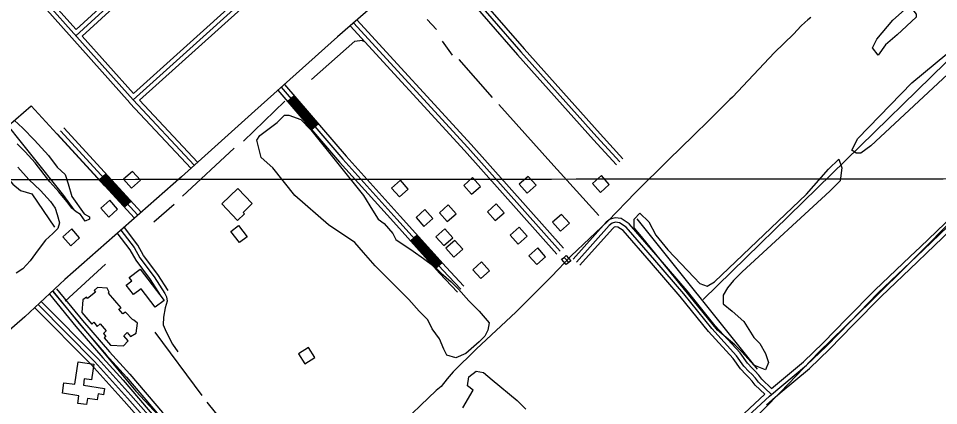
# Model space of a CAD drawing. Extents: x 3297772 to 3335630, y 634068 to 659439.
# Drawn here: x 3307569 to 3310660, y 641721 to 643022 of the extents above; entities that cross this region are included whole.
import ezdxf

# ---------------------------------------------------------------- set-up
doc = ezdxf.new("R2010")
doc.units = 0
for name, color, linetype in [('V-BLDG-OTLN', 7, 'Continuous'), ('V-BRDG-OTLN', 7, 'Continuous'), ('V-DTCH-CNTR', 7, 'Continuous'), ('V-GRID-MAJR', 7, 'Continuous'), ('V-ROAD-CNTR', 7, 'Continuous'), ('V-SITE-VEGE', 7, 'Continuous'), ('V-TOPO-SHOR', 7, 'Continuous')]:
    doc.layers.add(name, color=color, linetype=linetype)

msp = doc.modelspace()

# ---------------------------------------------------------------- linework, layer by layer
at = {"layer": 'V-BLDG-OTLN'}
for points in [[(3307948.740065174, 642451.396070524), (3307978.730005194, 642477.864017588), (3307952.2620581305, 642507.8549576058), (3307922.27211811, 642481.387010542)], [(3308822.002318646, 642451.83806964), (3308848.584265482, 642421.9481294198), (3308878.473205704, 642448.5310762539), (3308851.8912588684, 642478.420016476)], [(3309121.275720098, 642457.2870587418), (3309094.813773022, 642487.28299875), (3309064.8178330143, 642460.8210516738), (3309091.2797800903, 642430.825111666)], [(3309251.5564595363, 642464.620044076), (3309278.070406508, 642434.670103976), (3309308.020346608, 642461.185050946), (3309281.5053996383, 642491.1339910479)], [(3309553.8018550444, 642463.701045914), (3309527.235908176, 642493.6049861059), (3309497.3319679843, 642467.0400392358), (3309523.896914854, 642437.135099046)], [(3308306.0893504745, 642450.49807232), (3308251.582459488, 642398.8201756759), (3308304.643353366, 642342.854287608), (3308327.8763069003, 642364.881243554), (3308323.214316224, 642369.799233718), (3308354.48625368, 642399.4421744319)], [(3307872.0582185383, 642354.3842645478), (3307902.048158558, 642380.852211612), (3307875.580211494, 642410.8431516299), (3307845.590271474, 642384.375204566)], [(3308904.633153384, 642352.9402674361), (3308931.21510022, 642323.0503272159), (3308961.104040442, 642349.63327405), (3308934.522093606, 642379.5222142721)], [(3308983.1079964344, 642368.835235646), (3309009.68994327, 642338.945295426), (3309039.578883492, 642365.52824226), (3309012.996936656, 642395.417182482)], [(3309200.605561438, 642368.9102354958), (3309174.143614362, 642398.906175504), (3309144.1476743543, 642372.444228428), (3309170.6096214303, 642342.44828842)], [(3309363.477235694, 642337.0202992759), (3309389.991182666, 642307.0703591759), (3309419.941122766, 642333.585306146), (3309393.426175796, 642363.5342462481)], [(3307744.221474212, 642258.1744569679), (3307774.2114142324, 642284.642404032), (3307747.743467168, 642314.6333440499), (3307717.753527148, 642288.1653969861)], [(3308311.6873392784, 642268.440436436), (3308282.258398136, 642306.425360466), (3308308.1163464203, 642326.4593203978), (3308337.5452875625, 642288.474396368)], [(3308971.6050194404, 642288.3773965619), (3308998.1869662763, 642258.487456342), (3309028.075906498, 642285.0704031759), (3309001.493959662, 642314.9593433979)], [(3309277.790407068, 642290.215392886), (3309251.3284599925, 642320.2113328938), (3309221.3325199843, 642293.749385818), (3309247.7944670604, 642263.7534458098)], [(3309005.045952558, 642249.594474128), (3309031.627899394, 642219.7045339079), (3309061.516839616, 642246.287480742), (3309034.93489278, 642276.1764209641)], [(3309339.9752826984, 642221.0085312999), (3309313.513335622, 642251.004471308), (3309283.517395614, 642224.542524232), (3309309.97934269, 642194.546584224)], [(3309095.13477238, 642177.2366188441), (3309121.716719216, 642147.3466786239), (3309151.6056594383, 642173.929625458), (3309125.023712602, 642203.8185656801)], [(3307977.1720083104, 642179.4046145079), (3308057.894846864, 642074.4768243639), (3308028.274906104, 642051.689869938), (3307980.699001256, 642113.531746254), (3307955.2370521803, 642093.9437854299), (3307931.074100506, 642125.3527226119), (3307949.68706328, 642139.671693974), (3307940.7040812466, 642151.34867062)], [(3307781.511399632, 642033.6019061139), (3307815.236332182, 641994.9669833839), (3307822.574317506, 642000.9349714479), (3307833.218296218, 641986.665999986), (3307843.5062756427, 641995.96398139), (3307863.300236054, 641971.6910299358), (3307854.2822540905, 641963.412046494), (3307862.298238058, 641952.8180676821), (3307857.0702485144, 641949.025075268), (3307878.59720546, 641923.492126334), (3307921.6241194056, 641921.7121298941), (3307936.9510887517, 641937.9420974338), (3307922.9771167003, 641955.1610629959), (3307934.2310941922, 641966.7580398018), (3307945.44207177, 641952.78406775), (3307964.698033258, 641964.217044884), (3307969.045024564, 641998.1389770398), (3307956.18705028, 642007.6599579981), (3307952.154058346, 642009.884953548), (3307928.778105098, 642034.8189036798), (3307919.71712322, 642029.3969145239), (3307906.4901496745, 642044.4838843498), (3307913.7031352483, 642049.305874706), (3307870.81722102, 642098.6607759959), (3307873.904214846, 642102.420768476), (3307866.7162292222, 642114.8837435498), (3307834.2542941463, 642117.1097390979), (3307822.968316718, 642107.6537580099), (3307828.05230655, 642102.016769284), (3307801.0913604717, 642080.467812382), (3307797.8763669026, 642085.2768027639), (3307784.878392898, 642075.652822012)], [(3308509.579943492, 641894.8191836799), (3308531.263900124, 641861.2052509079), (3308564.8768328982, 641882.8892075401), (3308543.192876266, 641916.5021403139)], [(3307821.835318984, 641860.210252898), (3307813.925334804, 641806.8053597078), (3307789.935382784, 641810.358352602), (3307786.803389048, 641789.2083949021), (3307858.18224629, 641778.6384160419), (3307854.979252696, 641757.0104592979), (3307836.2592901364, 641759.782453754), (3307833.3022960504, 641739.8124936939), (3307800.9913606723, 641744.5964841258), (3307797.931366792, 641723.9285254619), (3307768.321426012, 641728.3125166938), (3307772.108418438, 641753.892465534), (3307716.3525299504, 641762.1464490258), (3307721.61751942, 641797.7093778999), (3307758.1644463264, 641792.298388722), (3307769.369423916, 641867.9782373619)]]:
    msp.add_lwpolyline(points, close=True, dxfattribs=at)
at = {"layer": 'V-BRDG-OTLN'}
msp.add_line((3309417.559, 642201.876), (3309402.009, 642218.9500000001), dxfattribs=at)
msp.add_lwpolyline([(3309409.4020000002, 642224.809), (3309424.383, 642207.827), (3309417.559, 642201.876), (3309409.037, 642194.439), (3309393.7430000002, 642212.3960000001), (3309402.007, 642218.9500000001)], close=True, dxfattribs=at)
at = {"layer": 'V-DTCH-CNTR'}
msp.add_lwpolyline([(3308957.754, 640593.057), (3309091.948, 640721.26), (3309232.25, 640858.232), (3309394.298, 641017.683), (3309511.702, 641141.667), (3309650.738, 641278.654), (3309762.397, 641397.6510000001), (3309894.694, 641525.558), (3310014.934, 641649.192), (3310130.048, 641766.567), (3310257.989, 641899.898), (3310432.169, 642070.259), (3310569.94, 642206.946), (3310731.079, 642369.568), (3310872.2970000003, 642504.003), (3311008.5870000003, 642622.705), (3311079.765, 642684.704), (3311279.259, 642883.466)], dxfattribs=at)
at = {"layer": 'V-GRID-MAJR'}
msp.add_spline([(3301879.038, 642477.1950000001), (3307140.4620000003, 642480.638), (3312401.887, 642484.8470000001), (3317663.311, 642489.822), (3322924.734, 642495.561), (3328186.156, 642502.066), (3333447.577, 642509.336), (3333447.578, 642509.336)], degree=3, dxfattribs=at)
at = {"layer": 'V-ROAD-CNTR'}
for p, q in [((3308495.334971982, 642762.495448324), (3308472.5880174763, 642742.9374874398)), ((3308576.8288089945, 642667.7126378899), (3308554.0808544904, 642648.1546770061)), ((3307840.41228183, 642479.440014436), (3307862.513237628, 642499.7269738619)), ((3307924.941112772, 642387.354198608), (3307947.0420685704, 642407.6411580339)), ((3308908.6701453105, 642294.1433850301), (3308886.31519002, 642274.135425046)), ((3308992.0329785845, 642201.000571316), (3308969.679023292, 642180.99361133))]:
    msp.add_line(p, q, dxfattribs=at)
for points in [[(3306228.45550575, 644982.986007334), (3306438.47508571, 644641.7706897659), (3306534.43489379, 644486.9559993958), (3306623.266716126, 644363.378246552), (3306974.6880132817, 643916.6131400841), (3307244.0744745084, 643559.7898537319), (3307330.34830196, 643458.7140558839), (3307470.1530223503, 643289.97139337), (3307953.65705534, 642747.9184774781)], [(3306389.204184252, 644693.2035869), (3306425.713111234, 644633.8877055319), (3306521.955918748, 644478.6170160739), (3306611.2767401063, 644354.3592645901), (3306962.806037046, 643907.456158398), (3307232.37349791, 643550.392872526), (3307318.86832492, 643449.059075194), (3307458.7770451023, 643280.190412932), (3307942.463077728, 642737.933497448)], [(3309326.39930985, 643570.33083265), (3309165.342631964, 643430.4151124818), (3309003.4169558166, 643283.0514072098), (3308917.479127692, 643202.475568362), (3308786.822389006, 643087.6877979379), (3308640.906680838, 642960.14705302), (3308363.310236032, 642711.878549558), (3308116.719729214, 642490.0079933)], [(3308314.277334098, 643470.192032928), (3307761.770439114, 642963.0410472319)], [(3308292.990376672, 643471.0130312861), (3307762.8364369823, 642984.3810045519)], [(3308313.463335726, 643449.083075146), (3307782.808397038, 642961.991049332)], [(3308515.6269313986, 643254.514464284), (3307953.65705534, 642747.9184774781)], [(3308494.2469741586, 643255.4364624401), (3307954.8140530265, 642769.1564350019)], [(3308953.038056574, 643236.6125000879), (3309245.06447252, 642899.880173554), (3309501.3379599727, 642614.176744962), (3309577.634807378, 642530.286912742)], [(3308964.37003391, 643246.440480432), (3309256.31445002, 642909.8021537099), (3309512.4699377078, 642624.230724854), (3309588.731785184, 642540.3788925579)], [(3308975.702011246, 643256.2684607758), (3309267.5644275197, 642919.7241338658), (3309523.6019154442, 642634.284704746), (3309599.82876299, 642550.4708723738)], [(3308514.721933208, 643233.503506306), (3307975.0630125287, 642747.0204792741)], [(3307590.754781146, 643177.300618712), (3307762.835436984, 642984.3810045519)], [(3309377.626207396, 642229.82351367), (3309067.167828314, 642578.490816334), (3308683.20059625, 642996.6249800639)], [(3309388.82918499, 642239.7984937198), (3309078.2938060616, 642588.551796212), (3308694.248574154, 643006.7709597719)], [(3309400.0321625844, 642249.7734737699), (3309089.41978381, 642598.6127760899), (3308705.2965520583, 643016.9169394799)], [(3307782.8073970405, 642961.991049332), (3307954.813053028, 642769.1564350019)], [(3308439.9900826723, 642780.8504116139), (3308647.7736671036, 642539.183894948), (3308829.331303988, 642337.8052977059), (3308983.608995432, 642165.4286424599), (3309043.700875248, 642101.7577698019)], [(3308451.364059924, 642790.629392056), (3308659.032644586, 642549.0968751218), (3308840.4902816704, 642347.829277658), (3308994.653973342, 642175.5796221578), (3309054.6098534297, 642112.0537492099)], [(3308462.7380371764, 642800.408372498), (3308670.2916220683, 642559.0098552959), (3308851.6492593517, 642357.8532576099), (3309005.6989512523, 642185.730601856), (3309065.518831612, 642122.3497286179)], [(3307953.65705534, 642747.9184774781), (3308159.598643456, 642528.3429166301)], [(3307964.8510329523, 642757.90245751), (3307964.8510329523, 642757.9034575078)], [(3307975.0630125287, 642747.0204792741), (3308170.5396215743, 642538.6038961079)], [(3308474.863012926, 642744.8934835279), (3308556.3568499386, 642650.110673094)], [(3308477.138008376, 642746.8484796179), (3308558.6318453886, 642652.065669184)], [(3308479.412003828, 642748.8044757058), (3308560.90584084, 642654.021665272)], [(3308481.686999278, 642750.7604717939), (3308563.1808362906, 642655.97766136)], [(3308483.961994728, 642752.7164678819), (3308565.4558317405, 642657.9336574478)], [(3308486.236990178, 642754.6724639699), (3308567.7308271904, 642659.8896535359)], [(3308488.5119856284, 642756.628460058), (3308570.0058226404, 642661.8456496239)], [(3308490.78598108, 642758.584456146), (3308572.2798180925, 642663.8016457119)], [(3308493.06097653, 642760.5394522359), (3308574.5548135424, 642665.7566418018)], [(3307942.716077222, 642737.657498), (3308148.657665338, 642518.081937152)], [(3310564.2668341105, 642221.4695303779), (3310599.3987638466, 642254.882463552), (3310789.5743834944, 642437.387098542), (3310957.8480469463, 642601.971769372), (3311041.99087866, 642690.4035925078)], [(3307980.853000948, 642370.806231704), (3307720.945520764, 642653.9516654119)], [(3310589.2767840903, 642203.8535656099), (3310620.122722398, 642233.1905069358), (3310810.4483417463, 642415.841141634), (3310979.210004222, 642580.901811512), (3311064.4218337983, 642670.4576324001)], [(3307958.7530451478, 642350.5202722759), (3307698.845564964, 642633.6657059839)], [(3307969.8030230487, 642360.6632519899), (3307709.8955428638, 642643.8086856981)], [(3307942.6220774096, 642403.584166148), (3307858.0932464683, 642495.669981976)], [(3307944.8320729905, 642405.6131620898), (3307860.3032420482, 642497.6989779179)], [(3308116.719729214, 642490.0079933), (3307724.5515135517, 642144.7446838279), (3307589.7307831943, 642019.0009353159), (3307424.8911128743, 641875.5202222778), (3307323.864314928, 641782.4284084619), (3307030.186902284, 641523.86492559), (3306924.372113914, 641426.13012106), (3306674.841612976, 641205.2315628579), (3306263.0984364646, 640837.17629897), (3305975.248012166, 640580.558812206), (3305595.155772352, 640245.123483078), (3305273.533415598, 639954.4260644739), (3304850.07326252, 639577.0518192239), (3304709.0825445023, 639452.428068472)], [(3307927.15210835, 642389.38319455), (3307842.623277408, 642481.4690103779)], [(3307929.36210393, 642391.4121904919), (3307844.8332729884, 642483.49800632)], [(3307931.57209951, 642393.441186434), (3307847.043268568, 642485.5270022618)], [(3307933.78209509, 642395.4691823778), (3307849.253264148, 642487.5549982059)], [(3307935.9920906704, 642397.4981783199), (3307851.463259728, 642489.5839941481)], [(3307938.2020862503, 642399.5271742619), (3307853.673255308, 642491.6129900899)], [(3307940.41208183, 642401.5551702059), (3307855.883250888, 642493.640986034)], [(3309948.877064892, 641619.6607339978), (3310092.01277862, 641752.958467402), (3310216.601529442, 641856.11926108), (3310283.2033962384, 641920.5501322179), (3310362.9672367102, 642002.607968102), (3310456.526049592, 642098.3017767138), (3310609.760743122, 642244.036485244), (3310800.0113626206, 642426.6141200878)], [(3310099.1197644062, 641778.3174166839), (3310066.6878292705, 641809.146355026), (3310056.60284944, 641822.496328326), (3310042.85287694, 641837.1852989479), (3310033.629895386, 641845.995281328), (3310018.0259265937, 641862.99424733), (3309993.0809764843, 641897.891177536), (3309909.5651435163, 641989.23899484), (3309815.3693319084, 642106.357760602), (3309718.1915262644, 642219.2665347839), (3309620.0677225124, 642331.7403098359), (3309593.815775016, 642349.5342742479), (3309573.935814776, 642351.980269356), (3309556.9238488, 642347.564278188), (3309543.5938754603, 642336.7622997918), (3309432.648097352, 642213.220546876)], [(3307912.93713678, 642310.5983521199), (3307957.0770485, 642252.1024691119), (3307976.60200945, 642217.2535388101), (3308024.5649135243, 642153.2616667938), (3308060.4058418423, 642097.3727785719), (3308065.99683066, 642086.599800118), (3308068.364825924, 642071.6358300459), (3308062.123838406, 642049.68387395), (3308056.022850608, 642018.4499364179), (3308055.1288523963, 641992.435988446), (3308064.913832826, 641968.7270358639), (3308086.54178957, 641927.0521192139), (3308104.3507539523, 641901.7491698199)], [(3308071.3972078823, 642108.01925279), (3308036.895888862, 642161.819649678), (3307989.20198425, 642225.4535224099), (3307969.665023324, 642260.3234526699), (3307924.911112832, 642319.63333405)], [(3310098.43276578, 641758.2744567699), (3310055.4608517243, 641799.122375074), (3310045.110872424, 641812.823347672), (3310032.1888982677, 641826.628320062), (3310022.91291682, 641835.4893023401), (3310006.355949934, 641853.525266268), (3309981.4019998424, 641888.4351964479), (3309898.174166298, 641979.468014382), (3309803.837354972, 642096.761779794), (3309706.855548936, 642209.44355443), (3309610.0427425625, 642320.4143324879), (3309588.39378586, 642335.0883031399), (3309574.9398127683, 642336.74329983), (3309563.840834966, 642333.8623055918), (3309553.960854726, 642325.856321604), (3309443.808075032, 642203.1985669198)], [(3310076.1898102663, 641758.7214558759), (3310044.233874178, 641789.0983951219), (3310033.618895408, 641803.150367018), (3310021.5249195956, 641816.071341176), (3310012.1959382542, 641824.9833233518), (3309994.6859732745, 641844.0562852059), (3309969.7230232, 641878.9792153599), (3309886.78318908, 641969.6970339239), (3309792.305378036, 642087.165798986), (3309695.519571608, 642199.620574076), (3309600.0177626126, 642309.08835514), (3309582.9717967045, 642320.642332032), (3309575.94381076, 642321.506330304), (3309570.757821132, 642320.1603329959), (3309564.327833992, 642314.950343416), (3309454.968052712, 642193.1765869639)], [(3308046.3003371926, 642091.5823765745), (3308012.2339381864, 642144.70368391), (3307964.0020346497, 642209.0535552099), (3307944.489073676, 642243.881485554), (3307900.963160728, 642301.5633701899)], [(3308890.787181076, 642278.137417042), (3308974.15001435, 642184.994603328)], [(3308893.022176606, 642280.13841304), (3308976.38500988, 642186.9955993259)], [(3308895.2581721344, 642282.1384090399), (3308978.6210054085, 642188.995595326)], [(3308897.493167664, 642284.1394050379), (3308980.8560009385, 642190.9965913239)], [(3308899.7281631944, 642286.140401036), (3308983.090996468, 642192.997587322)], [(3308901.964158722, 642288.1403970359), (3308985.326991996, 642194.9975833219)], [(3308904.199154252, 642290.141393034), (3308987.561987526, 642196.9985793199)], [(3308906.4351497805, 642292.142389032), (3308989.797983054, 642198.9995753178)], [(3308888.551185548, 642276.1364210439), (3308971.914018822, 642182.9936073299)], [(3310099.1197644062, 641778.3174166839), (3310206.588549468, 641867.3032387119), (3310272.608417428, 641931.171110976), (3310352.226258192, 642013.07894716), (3310445.991070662, 642108.982755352), (3310564.2668341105, 642221.4695303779)], [(3310128.059706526, 641763.330446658), (3310226.6145094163, 641844.935283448), (3310293.798375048, 641909.9291534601), (3310373.7082152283, 641992.1369890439), (3310467.061028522, 642087.6207980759), (3310589.2767840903, 642203.8535656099)], [(3307673.2696161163, 642094.744783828), (3307761.0584405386, 641986.8889995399), (3307852.695257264, 641881.4442104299), (3307920.259122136, 641806.3733605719), (3308030.6139014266, 641677.208618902), (3308112.0167386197, 641593.301786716), (3308167.594627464, 641528.8819155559)], [(3307682.674597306, 642105.6877619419), (3307963.210036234, 641768.7674357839), (3308188.4225858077, 641526.872919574), (3308165.430631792, 641507.3839585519)], [(3307684.90259285, 642104.21376489), (3307772.539417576, 641996.5459802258), (3307863.9322347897, 641891.3821905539), (3307931.538099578, 641816.26434079), (3308041.7098792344, 641687.3125986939), (3308123.0877164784, 641603.4317664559), (3308178.1736063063, 641539.5818941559)], [(3307696.535569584, 642113.6827459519), (3307784.0203946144, 642006.202960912), (3307875.169212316, 641901.320170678), (3307942.81707702, 641826.155321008), (3308052.8058570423, 641697.416578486), (3308134.158694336, 641613.561746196), (3308210.0775424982, 641525.5639221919)], [(3307907.10214845, 641262.542448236), (3308165.430631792, 641507.3839585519), (3307945.8340709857, 641755.791461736), (3307834.976292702, 641879.265214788), (3307645.24767216, 642070.779831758)], [(3307645.24767216, 642070.779831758), (3307834.976292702, 641879.265214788), (3307945.8340709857, 641755.791461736), (3308155.493651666, 641518.62493607)], [(3307623.935714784, 642049.665873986), (3307813.1463363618, 641858.6752559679), (3307923.434115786, 641735.835501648), (3308133.702695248, 641497.9789773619)], [(3307907.8871468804, 641283.9534054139), (3308144.59667346, 641508.303956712), (3307934.634093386, 641745.8134816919), (3307824.0613145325, 641868.970235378), (3307634.591693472, 642060.2228528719)], [(3308237.4514877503, 639949.4700743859), (3308245.7234712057, 639953.4960663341), (3308264.274434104, 639966.861039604), (3308288.184386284, 639984.372004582), (3308324.87131291, 640026.2949207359), (3308367.9722267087, 640070.270832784), (3308470.192022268, 640157.901657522), (3308568.588825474, 640254.533464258), (3308689.0185846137, 640369.5172342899), (3308827.666307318, 640511.9679493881), (3308952.447057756, 640634.0277052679), (3309068.042826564, 640744.7454838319), (3309203.273556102, 640878.17121698), (3309323.185316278, 641001.312970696), (3309431.9840986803, 641101.07577117), (3309447.287068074, 641115.188742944), (3309467.330027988, 641139.4166944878), (3309686.9655887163, 641369.107235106), (3309805.186352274, 641492.680987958), (3309895.3911718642, 641589.2787947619), (3309938.5820854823, 641630.570712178), (3310076.1898102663, 641758.7214558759)], [(3310081.953798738, 641723.0935271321), (3310101.9157588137, 641741.6834899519), (3310128.059706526, 641763.330446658)]]:
    msp.add_lwpolyline(points, dxfattribs=at)
at = {"layer": 'V-SITE-VEGE'}
for points in [[(3310506.575, 643016.406), (3310545.874, 643050.819), (3310570.44, 643055.738), (3310585.1750000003, 643036.071), (3310585.1750000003, 643026.2390000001), (3310521.312, 642967.248), (3310482.0130000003, 642932.835), (3310457.452, 642898.4230000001), (3310437.801, 642923.003), (3310452.538, 642952.498)], [(3310570.44, 642805.02), (3310688.3370000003, 642903.338), (3310722.725, 642937.751), (3310742.375, 642937.751), (3310747.287, 642927.9180000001), (3310747.287, 642903.338), (3310722.725, 642864.01), (3310432.8880000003, 642593.631), (3310398.502, 642569.051), (3310383.762, 642569.051), (3310369.025, 642578.884), (3310388.676, 642618.211)], [(3308728.258, 642426.488), (3308757.732, 642377.328), (3308777.383, 642347.832), (3308797.031, 642333.085), (3308826.506, 642298.672), (3308836.333, 642279.007), (3308895.2800000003, 642239.68), (3308929.668, 642215.099), (3308968.969, 642185.604), (3308988.62, 642165.941), (3309023.006, 642136.444), (3309047.5670000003, 642111.866), (3309081.955, 642072.536), (3309116.343, 642038.126), (3309150.7290000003, 641998.7980000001), (3309145.818, 641974.218), (3309135.994, 641954.553), (3309116.343, 641934.888), (3309072.131, 641895.56), (3309037.7430000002, 641880.813), (3309008.268, 641890.645), (3308998.444, 641910.31), (3308983.707, 641944.72), (3308959.145, 641979.133), (3308944.406, 642008.628), (3308914.931, 642038.126), (3308880.545, 642077.453), (3308767.557, 642190.519), (3308728.258, 642234.764), (3308698.7830000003, 642269.177), (3308610.356, 642328.1680000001), (3308497.37, 642426.488), (3308423.683, 642519.889), (3308384.38, 642554.302), (3308369.647, 642613.296), (3308379.471, 642628.044), (3308438.421, 642672.289), (3308462.982, 642696.8690000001), (3308477.722, 642696.8690000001), (3308517.021, 642682.1190000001), (3308551.409, 642647.709)], [(3309917.079, 641974.218), (3309661.63, 642288.8420000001), (3309637.066, 642318.335), (3309637.066, 642347.832), (3309656.716, 642367.495), (3309686.191, 642338), (3309710.753, 642293.757), (3309750.054, 642244.5970000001), (3309838.478, 642151.194), (3309858.129, 642131.529), (3309882.691, 642121.694), (3309907.252, 642136.444), (3310216.74, 642431.403), (3310290.427, 642514.976), (3310324.815, 642549.388), (3310334.639, 642519.889), (3310329.728, 642475.648), (3310295.338, 642441.236), (3310000.59, 642170.857), (3309971.115, 642141.361), (3309951.465, 642116.781), (3309936.727, 642092.201), (3309936.727, 642062.706), (3309966.202, 642038.126), (3310005.501, 642003.713), (3310039.8910000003, 641949.638), (3310059.54, 641929.973), (3310079.188, 641895.56), (3310089.0160000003, 641866.0650000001), (3310079.188, 641841.485), (3310039.8910000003, 641856.235), (3310000.59, 641900.478), (3309976.026, 641925.058)]]:
    msp.add_lwpolyline(points, close=True, dxfattribs=at)
for points in [[(3307554.174, 642679.662), (3307583.651, 642652.6240000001), (3307622.95, 642613.296), (3307669.6180000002, 642561.678), (3307699.093, 642522.351), (3307726.112, 642497.7710000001), (3307735.936, 642465.816), (3307748.218, 642424.03), (3307789.975, 642365.0380000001), (3307807.168, 642355.205), (3307807.168, 642347.832), (3307792.43, 642340.458), (3307777.693, 642362.58), (3307762.955, 642372.412), (3307748.218, 642384.703), (3307731.025, 642406.823), (3307704.006, 642438.78), (3307674.531, 642473.193), (3307625.4050000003, 642537.098), (3307591.018, 642573.968), (3307564, 642601.006)], [(3307566.4560000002, 642522.351), (3307603.299, 642480.563), (3307642.598, 642443.693), (3307676.986, 642406.823), (3307691.724, 642384.703), (3307699.093, 642362.58), (3307706.461, 642335.542), (3307701.548, 642315.877), (3307684.355, 642298.672), (3307659.793, 642276.55), (3307635.232, 642244.5970000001), (3307608.21, 642207.727), (3307583.651, 642180.689), (3307561.541, 642165.941)], [(3309062.307, 641713.669), (3309096.693, 641772.662), (3309077.042, 641787.409), (3309081.955, 641816.905), (3309106.515, 641836.5700000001), (3309131.0810000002, 641831.652), (3309160.556, 641807.072), (3309244.069, 641738.2490000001), (3309273.54, 641708.754)]]:
    msp.add_lwpolyline(points, dxfattribs=at)
at = {"layer": 'V-TOPO-SHOR'}
for p, q in [((3308942.168456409, 643018.1490097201), (3308973.4089136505, 642984.5054403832)), ((3309868.9589612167, 642077.1586439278), (3310782.424213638, 642970.4144881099)), ((3308992.6338104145, 642946.0556468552), (3309026.2773797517, 642897.9934049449)), ((3309047.9053886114, 642883.5747323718), (3309160.8516571, 642756.2097913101)), ((3308324.5686478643, 642609.6199534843), (3308463.9491494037, 642744.1942308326)), ((3309182.4796659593, 642732.1786703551), (3309357.906848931, 642537.5265906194)), ((3308120.3041197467, 642424.5803221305), (3308293.328190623, 642585.5888325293)), ((3309357.906848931, 642537.5265906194), (3309518.9153593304, 642359.6962955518)), ((3308024.179635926, 642338.0682866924), (3308091.4667746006, 642398.1460890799)), ((3309646.655470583, 642347.964714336), (3310050.8436353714, 641842.7295083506)), ((3307726.1937360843, 642071.3228440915), (3307860.768013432, 642196.2846730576)), ((3308026.582748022, 641967.9890239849), (3308185.1881463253, 641754.1120474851)), ((3308202.009930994, 641732.4840386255), (3308257.281509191, 641662.7937878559))]:
    msp.add_line(p, q, dxfattribs=at)
for points in [[(3310230.685, 643025.149), (3310220.7830000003, 643017.36), (3310210.87, 643008.622), (3310198.711, 642997.063), (3310172.745, 642968.585), (3310109.367, 642907.024), (3309967.736, 642756.873), (3309959.112, 642750.017), (3309930.616, 642721.572), (3309890.586, 642681.241), (3309835.849, 642627.802), (3309753.9, 642547.797), (3309641.852, 642437.469), (3309549.2660000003, 642340.828), (3309426.062, 642223.672), (3309360.0640000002, 642154.55), (3309239.995, 642035.1460000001), (3309107.852, 641911.137), (3309029.103, 641833.942), (3309008.897, 641811.093), (3308989.285, 641784.753), (3308971.728, 641771.677), (3308919.551, 641720.7390000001), (3308836.021, 641640.752)], [(3307059.8658089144, 643014.6090686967), (3307379.6172974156, 642658.0516534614), (3307384.2180382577, 642623.5460971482), (3307437.126557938, 642595.9416520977), (3307549.8447085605, 642464.8205381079), (3307575.1487831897, 642444.1172043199), (3307614.255080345, 642432.6153522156), (3307690.1673042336, 642319.8972015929)], [(3308552.864296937, 642816.2875936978), (3308699.4541347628, 642946.0556468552), (3308723.485255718, 642948.4587589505), (3308728.291479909, 642946.0556468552)], [(3307533.7421156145, 642661.5022090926), (3307611.954709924, 642728.212951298), (3307858.0943449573, 642459.0696120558)], [(3307384.2180382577, 642623.5460971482), (3307496.9361888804, 642705.2092470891), (3307720.0721197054, 642426.8644261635), (3307754.5776760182, 642378.556647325), (3307754.5776760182, 642378.556647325)]]:
    msp.add_lwpolyline(points, dxfattribs=at)

doc.saveas('drawing.dxf')
